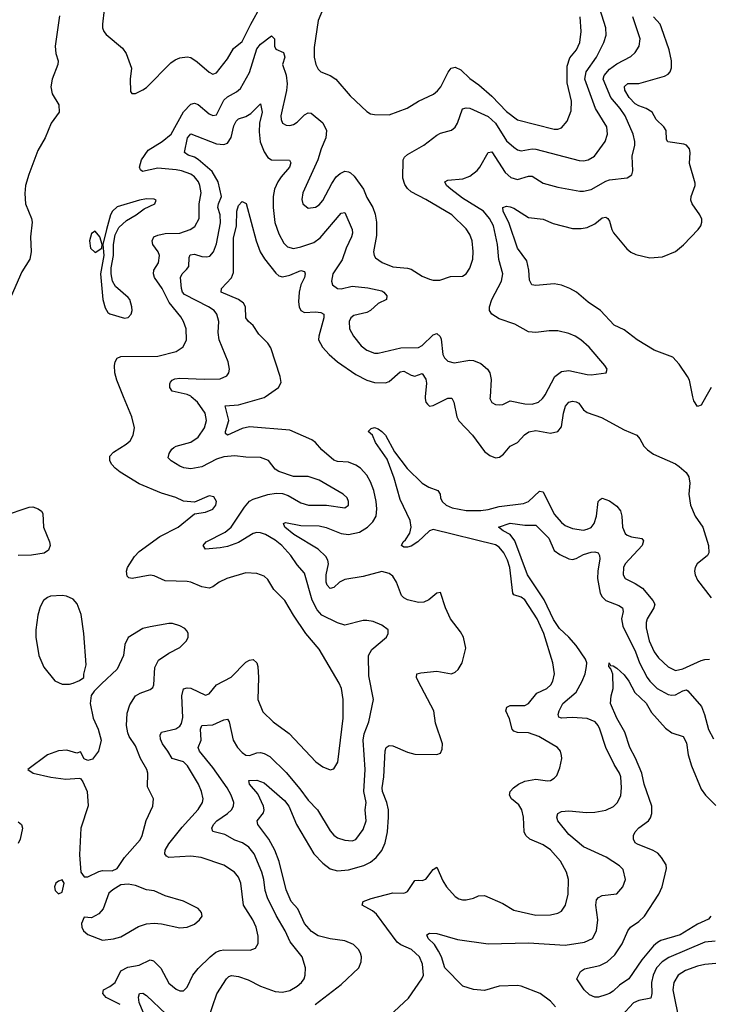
# Model space of a CAD drawing. Header units: inches. Extents: x 1682530 to 1839546, y 640742 to 791647.
# Tile 867 of 923: x 1791359 to 1795114, y 756691 to 762054. Entities that reach past the tile are written whole.
import ezdxf

# ---------------------------------------------------------------- set-up
doc = ezdxf.new("R2010")
doc.units = ezdxf.units.IN
doc.header["$MEASUREMENT"] = 0
doc.layers.add('B7795', color=7, linetype='Continuous')
doc.layers.add('B7796', color=7, linetype='Continuous')

msp = doc.modelspace()

# ---------------------------------------------------------------- linework, layer by layer
at = {"layer": 'B7795', "color": 5}
for points, elevation in [([(1791905.4, 756690), (1791830, 756726.9), (1791811.9, 756750), (1791815.4, 756770), (1791850, 756787.8), (1791878.6, 756810), (1791910, 756873), (1791947.7, 756892.3), (1792010, 756903.8), (1792070, 756932.1), (1792087.7, 756927.7), (1792127.1, 756887.1), (1792170, 756805.7), (1792210, 756773.7), (1792230, 756764.4), (1792250, 756764.9), (1792270, 756784), (1792302, 756850), (1792330, 756886.4), (1792395, 756950), (1792425.9, 756974.1), (1792450, 756984.6), (1792470, 756987.5), (1792614.6, 756985.4), (1792643.5, 756996.5), (1792658.2, 757021.8), (1792657.6, 757062.4), (1792645.8, 757110), (1792627.4, 757150), (1792577.3, 757230), (1792563.2, 757350), (1792550, 757383.5), (1792528.5, 757410), (1792470, 757448.1), (1792346, 757490), (1792290, 757497.4), (1792170.7, 757490.7), (1792158, 757498), (1792149.9, 757509.8), (1792151.5, 757530), (1792170, 757564.7), (1792243.6, 757656.4), (1792330, 757751.6), (1792353.6, 757790), (1792357.7, 757810), (1792349, 757850), (1792331.5, 757890), (1792272.3, 757990), (1792250, 758012.2), (1792189.4, 758029.4), (1792166.1, 758070), (1792135.6, 758110), (1792124.5, 758135.5), (1792123.1, 758156.9), (1792130, 758172.6), (1792208, 758192), (1792230, 758206), (1792239.6, 758220.4), (1792247.6, 758252.4), (1792242, 758370), (1792250, 758408.4), (1792270, 758414.5), (1792290, 758412.6), (1792370, 758373.8), (1792390, 758380.9), (1792429.9, 758430.1), (1792510, 758473.2), (1792590, 758554.3), (1792610, 758566), (1792630, 758568.5), (1792650, 758550.5), (1792655.2, 758530), (1792659.3, 758470), (1792654.9, 758350), (1792683.5, 758283.5), (1792739.5, 758230), (1792825.7, 758165.7), (1792972, 758012), (1793010, 757984.2), (1793050, 757968.4), (1793070, 757973), (1793090.8, 758010), (1793119.9, 758250), (1793120.5, 758350), (1793110.5, 758410), (1793099, 758439), (1792990, 758624.2), (1792917.8, 758710), (1792849.7, 758810), (1792802.4, 758890), (1792743.5, 758950), (1792710, 759003.7), (1792690, 759022.9), (1792650, 759036.9), (1792590, 759041.6), (1792486.8, 759010), (1792444, 758990), (1792410, 758965.2), (1792390, 758957), (1792350, 758964.7), (1792290, 758989.8), (1792270, 758993.8), (1792150, 758996.8), (1792090, 759024.6), (1792070, 759028.2), (1791970.8, 759010.8), (1791953.1, 759013.1), (1791943.3, 759023.3), (1791939.4, 759050), (1791944.8, 759070), (1791984, 759130), (1792010, 759156.3), (1792121.8, 759238.2), (1792222, 759290), (1792310, 759362.8), (1792370, 759370.4), (1792410, 759387.2), (1792426, 759410), (1792429.6, 759430), (1792415.2, 759455.2), (1792390, 759459.6), (1792310, 759425.2), (1792250, 759431.3), (1792208.1, 759451.9), (1792130, 759474.3), (1792010, 759525), (1791906.2, 759590), (1791878.7, 759610), (1791860.3, 759630), (1791848.9, 759650), (1791850, 759675.5), (1791870, 759698.9), (1791938.9, 759741.1), (1791959.4, 759760.6), (1791976.9, 759790), (1791983, 759830), (1791969.6, 759890.4), (1791924.4, 760000)], 760), ([(1792385.6, 756610), (1792433.1, 756746.9), (1792484, 756830), (1792498.2, 756841.8), (1792512.7, 756847.3), (1792550, 756842.6), (1792603.2, 756823.2), (1792670, 756790.2), (1792750, 756761.1), (1792790, 756756.5), (1792830, 756766.2), (1792869.7, 756790), (1792893.5, 756810), (1792907.2, 756830), (1792912.9, 756850), (1792915.6, 756890), (1792896.1, 756950), (1792830.9, 757030.9), (1792804.7, 757090), (1792755.2, 757175.2), (1792708.6, 757270), (1792696.1, 757310), (1792688.5, 757370), (1792677.9, 757410), (1792635.7, 757510), (1792606, 757546), (1792572.8, 757570), (1792530, 757585.4), (1792475.8, 757615.8), (1792410, 757632.7), (1792404.5, 757650), (1792413.5, 757670), (1792431.7, 757690), (1792490.9, 757730), (1792511.9, 757750), (1792523.5, 757770), (1792524.8, 757790), (1792510.6, 757830), (1792489.2, 757870), (1792410, 757980.6), (1792337.5, 758070), (1792329.8, 758090), (1792346.8, 758130), (1792342.7, 758190), (1792350, 758208.5), (1792410, 758213.4), (1792470, 758240.2), (1792490, 758244.4), (1792498.5, 758230), (1792521.4, 758130), (1792544.1, 758090), (1792570, 758062.2), (1792590, 758048.4), (1792610, 758046.4), (1792650, 758060.2), (1792670, 758062.2), (1792690, 758057.1), (1792720.5, 758040.5), (1792810, 757953.2), (1792885, 757865), (1792930, 757801.8), (1792980.7, 757750), (1793050, 757635.3), (1793070, 757611.6), (1793090, 757597.6), (1793130, 757584.5), (1793170, 757581.3), (1793190, 757589), (1793230, 757643.7), (1793246.3, 757690), (1793240.7, 757750), (1793244.9, 757790), (1793233.3, 757850), (1793240.5, 757970), (1793228.8, 758130), (1793235.2, 758164.8), (1793260.6, 758230), (1793284.7, 758350), (1793260, 758480), (1793258.5, 758590), (1793276.6, 758623.4), (1793356, 758690), (1793366, 758710), (1793365.2, 758730), (1793330, 758755.6), (1793284.5, 758775.5), (1793250, 758782), (1793230, 758780.7), (1793130, 758756.4), (1793090, 758768), (1793004.4, 758810), (1792978.6, 758838.6), (1792952.3, 758892.3), (1792910, 759038.9), (1792870, 759083.9), (1792836.1, 759136.1), (1792785.7, 759190), (1792750, 759218.6), (1792696.9, 759250), (1792670, 759259), (1792650, 759260.2), (1792630, 759255.2), (1792550, 759205.7), (1792490, 759185), (1792450, 759176.5), (1792370, 759169.8), (1792356.9, 759190), (1792374.7, 759210), (1792477, 759263), (1792509.9, 759290), (1792582.1, 759397.9), (1792609.5, 759430.5), (1792630, 759441.6), (1792710, 759468), (1792754.5, 759474.5), (1792790, 759473.4), (1792821.2, 759461.2), (1792890, 759422.2), (1792932, 759410), (1793030.2, 759410.2), (1793130, 759394.9), (1793149.4, 759410), (1793149.6, 759430), (1793141.6, 759450), (1793120.7, 759470), (1792990, 759546.2), (1792930, 759565.1), (1792850, 759564.7), (1792770, 759592.1), (1792750, 759604.7), (1792712.9, 759652.9), (1792670, 759669.8), (1792590, 759670.7), (1792530, 759677.3), (1792470, 759671.9), (1792430, 759660.2), (1792350, 759618.9), (1792290, 759607.2), (1792252.1, 759612.1), (1792230, 759621.6), (1792182.9, 759650), (1792167.7, 759667.7), (1792172, 759690), (1792186.3, 759713.7), (1792197.2, 759722.8), (1792209.9, 759730.1), (1792290, 759752.3), (1792330, 759780.2), (1792364.5, 759830), (1792376.3, 759870), (1792368.5, 759910), (1792326.2, 759970), (1792292.8, 760000)], 740), ([(1792968.6, 756690), (1793110, 756798), (1793205.1, 756890), (1793218.6, 756921.4), (1793219.8, 756950), (1793214, 756970), (1793204.2, 756990), (1793176.3, 757016.3), (1793130, 757037.3), (1793050, 757047.6), (1792984.5, 757064.5), (1792947.5, 757087.5), (1792910.4, 757130), (1792873.9, 757210), (1792837.9, 757250), (1792810, 757314), (1792770.9, 757469.1), (1792748.6, 757530), (1792715, 757590), (1792655.4, 757670), (1792651.7, 757690), (1792685.8, 757734.2), (1792690.5, 757750), (1792687, 757770), (1792656.3, 757836.3), (1792609.7, 757890), (1792607, 757910), (1792650, 757911.8), (1792690, 757897.6), (1792800.9, 757800.9), (1792823.8, 757770), (1792866.6, 757670), (1792959.8, 757510), (1793010, 757459.8), (1793050, 757429.4), (1793090, 757417.6), (1793150, 757423.3), (1793232.6, 757447.4), (1793270, 757465.3), (1793300.3, 757490), (1793330.8, 757529.2), (1793348.9, 757571.1), (1793361.8, 757630), (1793368, 757710), (1793366.3, 757750), (1793358, 757790), (1793334.8, 757850), (1793332.8, 757870), (1793341.7, 757930), (1793349.2, 758070.8), (1793354.7, 758090), (1793370, 758100.8), (1793390, 758097.8), (1793470, 758063.2), (1793510, 758053.4), (1793630, 758050.6), (1793650, 758058), (1793658.9, 758081.1), (1793660.7, 758110), (1793622.6, 758222.6), (1793614.8, 758290), (1793528.1, 758450), (1793519.2, 758470), (1793520.7, 758490), (1793543.1, 758496.9), (1793630, 758504.6), (1793710, 758491.5), (1793730, 758499), (1793746.2, 758513.8), (1793768.1, 758550), (1793788.6, 758630), (1793776.1, 758690), (1793759.6, 758719.6), (1793704, 758790), (1793677.1, 758850), (1793650, 758934), (1793630, 758929.4), (1793586.8, 758893.2), (1793558.7, 758881.3), (1793530, 758879.5), (1793470, 758893.3), (1793450, 758903.9), (1793437.1, 758917.1), (1793409.9, 758989.9), (1793390, 759023.5), (1793370, 759037.8), (1793330, 759047.6), (1793230, 759020.2), (1793130, 759004.6), (1793100.9, 758990), (1793070, 758960.4), (1793050, 758956), (1793033, 758973), (1793027.7, 758990), (1793027.4, 759030), (1793039.7, 759090), (1793036.4, 759110), (1793025.4, 759130), (1792983.9, 759170), (1792851.6, 759250), (1792802, 759290), (1792794.5, 759310), (1792805.7, 759314.3), (1792890, 759299.1), (1792990, 759297), (1793027.8, 759287.8), (1793110, 759254.3), (1793150, 759250.1), (1793210, 759263.1), (1793252.2, 759290), (1793282, 759318), (1793299.3, 759350), (1793303.4, 759390), (1793299.7, 759430), (1793286.4, 759490), (1793270, 759536.8), (1793250, 759572.1), (1793214.6, 759610), (1793190, 759627.6), (1793150, 759643.7), (1793090, 759647.9), (1793070, 759653.9), (1793004, 759710), (1792970, 759750.7), (1792950, 759764.4), (1792830, 759817), (1792610, 759836.9), (1792570, 759826.6), (1792490, 759789.8), (1792479.3, 759799.3), (1792478.5, 759810), (1792497.1, 759870), (1792478.4, 759950), (1792550, 759955.5), (1792690, 759996.3), (1792695.4, 760000)], 720), ([(1793567.3, 760000), (1793566.4, 759990), (1793570.2, 759970.2), (1793579.1, 759959.1), (1793590, 759948.8), (1793610, 759951.4), (1793690, 759992.1), (1793712.1, 759992.1), (1793722.4, 759970), (1793739.8, 759890), (1793750, 759869.1), (1793824.5, 759790), (1793890, 759701.3), (1793919.1, 759679.1), (1793950, 759666.8), (1793971.5, 759670), (1793993.2, 759686.8), (1794029.7, 759730), (1794070, 759751.3), (1794108.1, 759791.9), (1794131.2, 759808.8), (1794170, 759815.6), (1794250, 759801.2), (1794290, 759810.2), (1794310, 759836.4), (1794319.7, 759910), (1794330.7, 759949.3), (1794349.9, 759970.1), (1794370, 759976.2), (1794390, 759973), (1794404.2, 759964.2), (1794430, 759929.3), (1794450, 759915), (1794526.8, 759886.8), (1794650, 759820.3), (1794719.1, 759790), (1794736.4, 759770), (1794757, 759730), (1794777.1, 759710), (1794810, 759687.7), (1794930, 759634.2), (1794950, 759620.3), (1794987.7, 759587.7), (1795003.7, 759563.7), (1795007.7, 759530), (1795002.1, 759470), (1795012.6, 759410), (1795038, 759350), (1795078.6, 759290), (1795110.8, 759190), (1795111.8, 759150), (1795104.2, 759135.8), (1795048.9, 759090), (1795036.5, 759070), (1795033.6, 759050), (1795037.2, 759030), (1795050, 759000.3), (1795123.8, 758903.8)], 720), ([(1793920.1, 760000), (1793919.3, 759990), (1793930, 759968.2), (1793950, 759958), (1793970, 759955.5), (1793990, 759958), (1794030, 759977.1), (1794110, 759960.9), (1794150, 759959.6), (1794183.7, 759970), (1794206.6, 759990), (1794213.5, 760000)], 740), ([(1795095.8, 760000), (1795070, 759954), (1795050, 759947.3), (1795030, 759977.2), (1795025.1, 760000)], 720), ([(1793371.9, 756628.1), (1793476.6, 756723.4), (1793549.2, 756830), (1793557.1, 756850), (1793552.7, 756910), (1793535.4, 756950), (1793492.3, 756990), (1793434.2, 757014.2), (1793414.2, 757030), (1793301.7, 757181.7), (1793279.8, 757199.8), (1793223.1, 757230), (1793229.8, 757250), (1793273.3, 757266.7), (1793390, 757297.2), (1793450, 757296.3), (1793460.2, 757299.8), (1793470, 757305.2), (1793510, 757364.6), (1793530, 757367.6), (1793550, 757364.2), (1793570, 757372), (1793610, 757424.4), (1793630, 757437.3), (1793663.3, 757363.4), (1793683.9, 757330), (1793730, 757278.3), (1793750, 757265.2), (1793770, 757259.6), (1793790, 757260.3), (1793830, 757268.9), (1793857.8, 757282.2), (1793890, 757282.8), (1793990, 757239.1), (1794050, 757202.8), (1794170, 757175.9), (1794250, 757177.6), (1794290, 757187.7), (1794310, 757198.7), (1794332, 757230), (1794345, 757290), (1794348, 757370), (1794337.3, 757410), (1794303.2, 757470), (1794250, 757532), (1794210, 757559.3), (1794136.3, 757590), (1794115, 757610), (1794105.9, 757630), (1794102.3, 757710), (1794093.7, 757750), (1794077.3, 757777.3), (1794037.4, 757810), (1794025.5, 757830), (1794029.8, 757850), (1794047, 757870), (1794075.6, 757890), (1794110, 757906.3), (1794170, 757916.8), (1794232.6, 757907.4), (1794250, 757910.4), (1794270, 757921.6), (1794283.3, 757936.7), (1794301.1, 757978.9), (1794311, 758029), (1794310, 758046), (1794303, 758070), (1794287.8, 758090), (1794186.6, 758150), (1794130, 758169.2), (1794070, 758171.4), (1794050, 758178), (1794041.1, 758190), (1794025.9, 758245.9), (1794006.4, 758290), (1794011.6, 758310), (1794030, 758318.4), (1794110, 758318.5), (1794130, 758328.9), (1794175.1, 758384.9), (1794229.1, 758410.9), (1794250.9, 758430), (1794262, 758450), (1794270.9, 758490), (1794261.4, 758550), (1794212.5, 758710), (1794177.5, 758790), (1794110, 758893.8), (1794090, 758908.9), (1794050, 758921.7), (1794043.8, 758930), (1794028.6, 759070), (1794015.6, 759110), (1793994.4, 759150), (1793970, 759180.8), (1793950, 759193.8), (1793610, 759277.2), (1793590, 759269.9), (1793526.4, 759210), (1793490, 759185.6), (1793470, 759179.8), (1793450, 759180.4), (1793438, 759190), (1793447.6, 759210), (1793459.7, 759220.3), (1793483.6, 759256.4), (1793491.2, 759290), (1793485.1, 759325.1), (1793430, 759441), (1793397.2, 759557.2), (1793359.5, 759659.5), (1793297.2, 759750), (1793280.7, 759790), (1793257.2, 759810), (1793273.4, 759826.6), (1793290, 759831.5), (1793310, 759824.9), (1793330.3, 759810), (1793350.2, 759790), (1793400.4, 759700.4), (1793469, 759609), (1793550, 759528.6), (1793587.4, 759507.4), (1793636.4, 759490), (1793648.1, 759470), (1793650.1, 759450), (1793658.5, 759430), (1793681.6, 759410), (1793714.3, 759394.3), (1793790, 759381.2), (1793870, 759381.2), (1793910, 759386.3), (1793970, 759401.8), (1794102, 759418), (1794130, 759430.1), (1794190, 759486.4), (1794210, 759481.5), (1794270, 759359.6), (1794310, 759314.2), (1794330, 759298.8), (1794370, 759281.5), (1794430, 759273.8), (1794450, 759277.8), (1794470, 759288.3), (1794487.6, 759310), (1794499.8, 759350), (1794509.8, 759430), (1794519.1, 759440.9), (1794530, 759447.2), (1794570, 759433.8), (1794610, 759403.6), (1794630, 759378.9), (1794637.2, 759350), (1794641.4, 759290), (1794655.8, 759255.7), (1794666.3, 759246.3), (1794690, 759237), (1794747.1, 759227.1), (1794756, 759216), (1794747.8, 759190), (1794655.9, 759090), (1794646.5, 759070), (1794644.7, 759030), (1794655.8, 759010), (1794710, 758983.2), (1794750, 758956.9), (1794807.5, 758890), (1794816.9, 758870), (1794812.3, 758850), (1794775.5, 758790), (1794770.2, 758770), (1794770, 758742), (1794787, 758670), (1794814.6, 758610), (1794838, 758578), (1794890, 758528.7), (1794930, 758509.5), (1794970, 758517.9), (1795070, 758563.6), (1795090, 758569.5), (1795115.8, 758570)], 680), ([(1791270, 759350.4), (1791410, 759397.6), (1791430, 759399.5), (1791458.8, 759390), (1791476.5, 759376.5), (1791484.1, 759364.1), (1791488.8, 759290), (1791521.3, 759210), (1791524.4, 759190), (1791514.9, 759165.1), (1791491.7, 759148.3), (1791423, 759137), (1791350, 759135.4)], 760), ([(1794277.4, 756677.4), (1794248.7, 756708.7), (1794193.5, 756750), (1794090, 756789.9), (1794070, 756793), (1793970, 756789.4), (1793890, 756766.6), (1793830, 756771.1), (1793771.1, 756790), (1793674, 756890), (1793655, 756950), (1793640.3, 756980.3), (1793616.9, 757016.9), (1793584, 757050), (1793576, 757070), (1793590, 757077.6), (1793630, 757076.5), (1793743.4, 757043.4), (1793910, 757019.2), (1794130, 757026.3), (1794330, 757012.5), (1794435.1, 757030), (1794477.4, 757050), (1794499.8, 757090), (1794506.8, 757150), (1794496.2, 757230), (1794500.8, 757259.2), (1794510, 757271.6), (1794530, 757282.6), (1794610, 757292.9), (1794644, 757330), (1794658.5, 757370), (1794644.5, 757424.5), (1794625.8, 757445.8), (1794552.8, 757492.8), (1794428.3, 757548.3), (1794350, 757614.8), (1794289.7, 757690), (1794284.2, 757710), (1794289.4, 757730), (1794310, 757741.5), (1794350, 757744.4), (1794445, 757735.1), (1794490, 757736.6), (1794551.3, 757748.7), (1794592, 757768), (1794615.1, 757790), (1794632.2, 757827.8), (1794636.2, 757870), (1794632.3, 757930), (1794625.8, 757950), (1794596.8, 757996.8), (1794550, 758089.6), (1794517.8, 758190), (1794508.9, 758210), (1794492, 758230), (1794450, 758248), (1794367.3, 758252.7), (1794308.8, 758248.8), (1794294.2, 758254.2), (1794291.3, 758270), (1794296.8, 758290), (1794317, 758330), (1794389.2, 758390), (1794422.6, 758450), (1794437.8, 758490), (1794445.7, 758530), (1794446.4, 758550), (1794440.5, 758570), (1794390, 758645.4), (1794350, 758691.2), (1794298.4, 758738.4), (1794266.1, 758786.1), (1794214.2, 758894.2), (1794123.8, 759030), (1794056, 759216), (1794029.9, 759249.9), (1793992, 759270), (1793966, 759290), (1794030, 759310.8), (1794110, 759300.4), (1794170, 759300.1), (1794240.1, 759230), (1794270, 759163.2), (1794299.8, 759139.8), (1794350, 759116.2), (1794370, 759114.2), (1794390, 759119.2), (1794430, 759141.4), (1794470, 759153.8), (1794490, 759156.1), (1794509.1, 759149.1), (1794515.8, 759135.8), (1794517.2, 759117.2), (1794507.1, 759050), (1794506, 759010), (1794520.5, 758930), (1794530.2, 758910), (1794550.1, 758890.1), (1794622.2, 758862.2), (1794640.7, 758850), (1794646, 758830), (1794636.6, 758790), (1794642.7, 758750), (1794711.8, 758610), (1794734.2, 758550), (1794776.2, 758470), (1794790.2, 758450), (1794830, 758411), (1794890, 758378.4), (1794910, 758373.8), (1794930, 758376.5), (1794970, 758398.2), (1794990, 758404.4), (1794998.1, 758398.1), (1795072, 758312), (1795088.6, 758270), (1795110, 758188.2), (1795136.8, 758136.8)], 660), ([(1795122.3, 757170), (1795110, 757153.6), (1795050, 757127.2), (1794956.2, 757070), (1794850, 757037.4), (1794832, 757028), (1794810.8, 757009.2), (1794747, 756933), (1794676.5, 756830), (1794624.4, 756795.6), (1794590, 756762.4), (1794570, 756748.7), (1794550, 756742), (1794510, 756729.5), (1794490, 756729.4), (1794462.4, 756742.4), (1794432.7, 756770), (1794393.2, 756830), (1794412, 756870), (1794435.2, 756884.8), (1794518, 756902), (1794557.7, 756922.3), (1794599.7, 756960.3), (1794640.3, 757019.7), (1794670, 757091.8), (1794685.7, 757110), (1794730, 757141), (1794761.7, 757170), (1794838.5, 757290), (1794858.1, 757330), (1794882, 757430), (1794879.8, 757450), (1794854.3, 757490), (1794833.2, 757513.2), (1794808.8, 757528.8), (1794722.4, 757562.4), (1794711.2, 757570), (1794701.1, 757590), (1794701.7, 757610), (1794709.7, 757630), (1794730, 757652.6), (1794783, 757690), (1794794.3, 757705.7), (1794801.2, 757730), (1794801.5, 757770), (1794759.1, 757890), (1794747.4, 757950), (1794711.9, 758031.9), (1794681.1, 758090), (1794653.4, 758173.4), (1794610, 758249.7), (1794576.8, 758330), (1794580.4, 758370), (1794591.2, 758410), (1794589.5, 758489.5), (1794578.6, 758518.6), (1794567.3, 758530), (1794569.2, 758550), (1794576.9, 758536.9), (1794590, 758534), (1794610, 758520.7), (1794650, 758484.9), (1794675.2, 758450), (1794708.2, 758388.2), (1794770, 758330.8), (1794800.3, 758280.3), (1794875.5, 758195.5), (1794910, 758169.2), (1794972, 758150), (1794990, 758114.8), (1794999, 758050), (1795017.9, 757990), (1795070, 757862.8), (1795093.5, 757830), (1795150, 757773.7)], 640), ([(1791350, 757685.5), (1791367.7, 757670), (1791373, 757650), (1791361.3, 757590), (1791350, 757567)], 760), ([(1795145.9, 757034.1), (1795090, 757028.6), (1794894, 756946), (1794857.9, 756922.1), (1794827.2, 756890), (1794809.1, 756850), (1794799.4, 756810), (1794801.7, 756750), (1794796.2, 756723.8), (1794730, 756712.1), (1794701.4, 756698.6), (1794638, 756630)], 660), ([(1795150, 756912.2), (1795090, 756907.7), (1795050, 756898), (1794984.4, 756875.6), (1794944.1, 756850), (1794920.5, 756810), (1794915.5, 756770), (1794951.1, 756590)], 680), ([(1792079.9, 756530), (1792010, 756700.5), (1792005.8, 756730), (1792011, 756749), (1792030, 756752.3), (1792050, 756738.8), (1792156.7, 756636.7)], 740)]:
    msp.add_lwpolyline(points, dxfattribs=dict(at, elevation=elevation))
at = {"layer": 'B7795', "color": 5, "elevation": 780}
for points in [[(1791590, 758918), (1791527, 758913), (1791510, 758906.6), (1791487.7, 758890), (1791470, 758855.3), (1791457.1, 758810), (1791446.7, 758730), (1791446.7, 758690), (1791462.6, 758590), (1791490, 758527.7), (1791550, 758453), (1791590, 758434), (1791630, 758434.4), (1791650, 758440.5), (1791684.7, 758455.3), (1791708.4, 758471.6), (1791708.4, 758488.4), (1791720.9, 758539.1), (1791708.7, 758710), (1791693.8, 758813.8), (1791671.9, 758871.9), (1791650, 758897.6), (1791613.7, 758913.7)], [(1792190, 758764.2), (1792170, 758764.2), (1792070, 758747.3), (1792030, 758738), (1791950, 758688.7), (1791930.8, 758650), (1791924, 758590), (1791890, 758515.3), (1791803.5, 758436.5), (1791763.5, 758396.5), (1791747.1, 758372.9), (1791743, 758330), (1791758.4, 758250), (1791786, 758190), (1791803, 758130), (1791787.7, 758070), (1791754.6, 758025.4), (1791730, 758019), (1791710, 758028), (1791690, 758066), (1791670, 758058), (1791614.8, 758074.8), (1791570, 758072), (1791510, 758049.2), (1791402, 757970), (1791432, 757950), (1791527.6, 757927.6), (1791610, 757917.4), (1791682.8, 757922.8), (1791690, 757921), (1791703, 757903), (1791726.8, 757850), (1791732.3, 757772.3), (1791692, 757650), (1791684.8, 757504.8), (1791692.4, 757410), (1791710, 757385.5), (1791730, 757384.4), (1791790, 757414.9), (1791810, 757418.9), (1791862.6, 757417.4), (1791889.8, 757430.2), (1791929.7, 757490), (1792013.9, 757586.1), (1792026.4, 757610), (1792047.3, 757692.7), (1792083, 757770), (1792087.3, 757810), (1792054.9, 757874.9), (1792056, 757950), (1792050.9, 757970), (1792016.4, 758030), (1791990, 758099.3), (1791954.7, 758150), (1791947.6, 758170), (1791939.7, 758210), (1791944.4, 758275.6), (1791958.6, 758321.4), (1791989.3, 758370), (1792014.9, 758385.1), (1792070, 758404.9), (1792083.7, 758416.3), (1792089.3, 758430), (1792094.3, 758525.7), (1792115.2, 758564.8), (1792170, 758603.1), (1792230, 758634.9), (1792267, 758670), (1792276.2, 758690), (1792276.2, 758710), (1792270, 758724), (1792257.4, 758737.4), (1792230, 758753)], [(1791590, 757368.7), (1791570, 757361.2), (1791556, 757350), (1791547.3, 757330), (1791551.1, 757311.1), (1791570, 757292), (1791590, 757302), (1791601.2, 757350)], [(1791950, 757344.4), (1791910, 757341.3), (1791865.2, 757314.8), (1791844.3, 757295.7), (1791813.1, 757210), (1791790, 757183.6), (1791750, 757162), (1791710, 757165.2), (1791695.5, 757130), (1791697.1, 757110), (1791705.5, 757090), (1791730, 757070.7), (1791810, 757040.3), (1791870, 757047.2), (1791910, 757058), (1792005.8, 757114.2), (1792050, 757128.9), (1792090, 757132), (1792130, 757128.9), (1792230, 757106.7), (1792270, 757110.4), (1792310, 757127), (1792338, 757150), (1792352.7, 757170), (1792349.3, 757190), (1792330, 757212), (1792250, 757253.3), (1792150, 757282.4), (1792090, 757308.2), (1792050, 757315.1), (1791990, 757337.2)]]:
    msp.add_lwpolyline(points, close=True, dxfattribs=at)
at = {"layer": 'B7796', "color": 5}
for points, elevation in [([(1791819.5, 762110), (1791808.9, 762030), (1791810.3, 762010), (1791817, 761990), (1791830, 761972.7), (1791918, 761898), (1791938, 761870), (1791967.7, 761790), (1791960.7, 761730), (1791962.8, 761662.8), (1791970, 761652), (1791990, 761651.3), (1792030, 761670.7), (1792050, 761684.9), (1792182, 761818), (1792204.9, 761835.1), (1792230, 761846.3), (1792270, 761852.2), (1792290, 761847), (1792324.2, 761824.2), (1792390, 761768.4), (1792410, 761757.1), (1792430, 761763.8), (1792490, 761840.3), (1792522.6, 761897.4), (1792570, 761935.3), (1792616.8, 762030), (1792673.8, 762130)], 780), ([(1791924.4, 760000), (1791887.3, 760090), (1791877.5, 760130), (1791874.2, 760170), (1791877.6, 760190), (1791889.7, 760210), (1791910, 760218.8), (1792110, 760221), (1792210, 760246), (1792248.9, 760271.1), (1792267.4, 760310), (1792265.8, 760370), (1792250.8, 760410), (1792235.7, 760435.7), (1792173.3, 760513.3), (1792134.5, 760590), (1792092.9, 760650), (1792086.5, 760670), (1792089.9, 760690), (1792114, 760730), (1792119.8, 760770), (1792111.9, 760790), (1792083.8, 760830), (1792080.3, 760850), (1792089.8, 760870), (1792110, 760880.5), (1792150, 760889.5), (1792230, 760891.5), (1792287.8, 760910), (1792312.3, 760927.7), (1792335.4, 760970), (1792335.3, 761050), (1792346.3, 761110), (1792340.2, 761150), (1792332.7, 761170), (1792310, 761197), (1792290, 761211.6), (1792240.5, 761230), (1792210, 761236.6), (1792110, 761244.9), (1792027.6, 761227.6), (1792016.6, 761236.6), (1792011.6, 761250), (1792022.8, 761290), (1792057.9, 761342.1), (1792134, 761390), (1792183.1, 761430), (1792250, 761551.6), (1792290, 761594.4), (1792310, 761599.2), (1792330, 761591.1), (1792390, 761541), (1792410, 761531.1), (1792430, 761536.1), (1792470, 761614.8), (1792490, 761632.9), (1792539.1, 761660.9), (1792560.8, 761679.2), (1792610, 761765.2), (1792650, 761894.5), (1792670, 761920.5), (1792730, 761965.3), (1792746.7, 761950), (1792747.1, 761910), (1792753.7, 761893.7), (1792794.4, 761874.4), (1792802.4, 761850), (1792790.2, 761810), (1792810.7, 761750.7), (1792815.6, 761704.4), (1792811.9, 761668.1), (1792781, 761530), (1792781.8, 761510), (1792790, 761490.5), (1792810, 761478.9), (1792830, 761477.7), (1792850, 761483.6), (1792870, 761495.8), (1792910, 761536.2), (1792930, 761547.1), (1792945.2, 761545.2), (1793010, 761492.3), (1793029.4, 761450), (1793025, 761410), (1792999.7, 761350), (1792982.2, 761290), (1792900.3, 761110), (1792894.6, 761074.6), (1792900.5, 761050), (1792930, 761026.4), (1792970, 761032.4), (1792990, 761045.7), (1793010, 761068.5), (1793057.9, 761162.1), (1793082.6, 761197.4), (1793103.7, 761216.3), (1793130, 761227.7), (1793150, 761225.8), (1793160.1, 761220.1), (1793180.6, 761200.6), (1793231.5, 761130), (1793250, 761084.9), (1793281.3, 761030), (1793294.3, 760994.3), (1793301, 760950), (1793301, 760879), (1793285.5, 760790), (1793288.9, 760770), (1793297.2, 760757.2), (1793331.8, 760731.8), (1793390, 760708.4), (1793470, 760700.7), (1793490, 760694.4), (1793550, 760656.5), (1793590, 760639.5), (1793610, 760634), (1793645.8, 760634.2), (1793704.9, 760655.1), (1793770, 760655.8), (1793789.8, 760670.2), (1793810, 760700.5), (1793826, 760750), (1793829, 760791), (1793822.6, 760850), (1793810, 760884.2), (1793790, 760915.1), (1793712.2, 760990), (1793570, 761075), (1793490, 761115.6), (1793470, 761134), (1793456, 761156), (1793445.2, 761190), (1793447.2, 761290), (1793454.8, 761305.2), (1793470, 761320.2), (1793559.6, 761370), (1793630, 761424.6), (1793650, 761435.3), (1793710, 761452.4), (1793730, 761467.7), (1793743.1, 761490), (1793770, 761568.4), (1793790, 761574.4), (1793810, 761571.8), (1793910, 761526.7), (1793950, 761489.5), (1794010, 761394.3), (1794050, 761358.4), (1794070, 761345.4), (1794090, 761339.3), (1794150, 761350.1), (1794170, 761348.1), (1794406.1, 761286.1), (1794430, 761285.2), (1794454, 761290), (1794489.7, 761310), (1794546.6, 761390), (1794559.1, 761430), (1794556.5, 761470), (1794495.3, 761570), (1794436.7, 761730), (1794443.8, 761770), (1794500.8, 761850), (1794539.8, 761930), (1794552.5, 761970), (1794551.5, 762010), (1794507.5, 762147.5)], 760), ([(1793018, 762130), (1792984.5, 762050), (1792962.6, 761902.6), (1792961.5, 761850), (1792971.7, 761810), (1792984.7, 761784.7), (1792998, 761770), (1793050, 761750.2), (1793080.3, 761730), (1793158.9, 761638.9), (1793250, 761554.4), (1793270, 761541.6), (1793290, 761536.4), (1793370, 761534.9), (1793467.9, 761572.1), (1793530, 761609.2), (1793612.2, 761647.8), (1793634.2, 761665.8), (1793651.9, 761688.1), (1793691.8, 761768.2), (1793707.6, 761790), (1793730, 761795.5), (1793761.2, 761781.2), (1793810, 761732.8), (1793859.7, 761699.7), (1793930, 761636.8), (1794010, 761553.2), (1794070, 761507.6), (1794270, 761457.7), (1794290, 761457.8), (1794310, 761464.9), (1794339.3, 761500.7), (1794362.1, 761557.9), (1794363.4, 761610), (1794339.9, 761710), (1794339.6, 761800.4), (1794354.2, 761845.8), (1794390.6, 761890), (1794409.2, 761930), (1794416.7, 761990), (1794410.4, 762070)], 780), ([(1791575.5, 762075.5), (1791550.9, 761910), (1791555.5, 761870), (1791567.2, 761830), (1791566.6, 761810), (1791534.8, 761730), (1791527.8, 761687.8), (1791534.9, 761650), (1791572.6, 761590), (1791572.8, 761550), (1791530.3, 761490), (1791498, 761410), (1791458.1, 761341.9), (1791408.6, 761210), (1791391, 761150), (1791386.8, 761106.8), (1791390.2, 761050), (1791423.6, 760970), (1791425.8, 760950), (1791416.5, 760870), (1791421.3, 760790), (1791413.6, 760750), (1791370, 760680.7), (1791286.5, 760490)], 760), ([(1794213.5, 760000), (1794220.4, 760010), (1794272.4, 760110), (1794310, 760137.8), (1794350, 760143), (1794450, 760120.3), (1794470, 760119.5), (1794553.2, 760130), (1794558.4, 760150), (1794545.6, 760170), (1794459.7, 760270), (1794414.7, 760310), (1794384.5, 760330), (1794350, 760344.7), (1794290, 760358.3), (1794241.5, 760358.5), (1794170.2, 760349.8), (1794130, 760354.2), (1794055.4, 760395.4), (1793970, 760424.3), (1793929, 760450), (1793917.3, 760470), (1793916.3, 760490), (1793930.6, 760530), (1793982.6, 760630), (1793990.6, 760670), (1793968.2, 760748.2), (1793960.2, 760830), (1793939.4, 760930), (1793917.9, 760970), (1793884.1, 761010), (1793770, 761082), (1793706, 761130), (1793682.7, 761150), (1793674, 761170), (1793690, 761179), (1793772.6, 761187.4), (1793810, 761200.7), (1793850, 761232.6), (1793864.8, 761250), (1793910, 761330.3), (1793930, 761333.1), (1794001.8, 761221.8), (1794033.8, 761193.8), (1794070, 761183.9), (1794130, 761200.9), (1794150, 761202), (1794210, 761163.2), (1794290, 761142.2), (1794410, 761120.2), (1794430, 761119.7), (1794470, 761129.3), (1794550, 761174.2), (1794570, 761180.6), (1794667.6, 761192.4), (1794692, 761208), (1794698.4, 761230), (1794694.1, 761310), (1794709, 761370), (1794709, 761390), (1794699.1, 761430), (1794655.9, 761530), (1794628.6, 761570), (1794577.1, 761630), (1794537.1, 761730), (1794542.2, 761750), (1794570, 761784.3), (1794610, 761813), (1794686.5, 761853.5), (1794710, 761875.3), (1794732.5, 761910), (1794737.1, 761950), (1794697.7, 762070)], 740), ([(1795025.1, 760000), (1795005.6, 760090), (1794995.8, 760110), (1794950, 760177.6), (1794915, 760215), (1794813.2, 760253.2), (1794722, 760310), (1794650, 760364.7), (1794596.2, 760390), (1794522.6, 760470), (1794454.7, 760514.7), (1794391.1, 760570), (1794354, 760590), (1794310, 760607.5), (1794270, 760614.1), (1794170, 760605.6), (1794147.3, 760610), (1794135.2, 760635.2), (1794131.2, 760690), (1794120.6, 760740.6), (1794068.8, 760810), (1794023.4, 760943.4), (1793992.4, 761010), (1793989.8, 761030), (1794010, 761037.3), (1794030, 761034.4), (1794050, 761026.3), (1794130, 760975.4), (1794210, 760966.7), (1794264.3, 760944.3), (1794370, 760915.9), (1794415.9, 760915.9), (1794450, 760922.6), (1794490, 760942.5), (1794530, 760974), (1794550, 760977.5), (1794561.7, 760970), (1794570, 760957.1), (1794583.2, 760910), (1794592.5, 760892.5), (1794665.2, 760805.2), (1794687.3, 760787.3), (1794713.8, 760773.9), (1794790, 760756.5), (1794858.5, 760761.5), (1794929.8, 760790.2), (1794973.5, 760826.5), (1795053.3, 760910), (1795068.5, 760931.5), (1795074.3, 760950), (1795072.8, 760967.2), (1795062.6, 760990), (1795020.5, 761050), (1795014.3, 761070), (1795015.8, 761090), (1795036.9, 761150), (1795036.6, 761163.4), (1795007.2, 761270), (1795009.8, 761330), (1795005.6, 761350), (1794990, 761369.7), (1794975.8, 761375.8), (1794887.8, 761387.8), (1794881.9, 761401.9), (1794878.6, 761450), (1794867.2, 761470), (1794825.7, 761510), (1794802.2, 761550), (1794770.8, 761570), (1794730, 761583.9), (1794710, 761595.9), (1794678.1, 761630), (1794655, 761670), (1794652.8, 761690), (1794670, 761706.4), (1794730, 761706.4), (1794870, 761746.7), (1794890, 761757.4), (1794900.4, 761770), (1794909.1, 761790.9), (1794908.4, 761830), (1794894.9, 761890), (1794854.7, 762010), (1794846.1, 762030), (1794809.9, 762069.9)], 720), ([(1792292.8, 760000), (1792290, 760002.5), (1792270, 760012.5), (1792189.7, 760030), (1792175.5, 760050), (1792175.9, 760070), (1792180.7, 760079.3), (1792189.4, 760090.6), (1792203.1, 760096.9), (1792230, 760100.4), (1792364.9, 760095.1), (1792450, 760098), (1792486.2, 760113.8), (1792498, 760130), (1792501.1, 760150), (1792493.3, 760190), (1792445.6, 760310), (1792440.2, 760350), (1792442.3, 760410), (1792433, 760450), (1792416.8, 760470), (1792387.7, 760490), (1792256.8, 760556.8), (1792245, 760570), (1792239.4, 760590), (1792234.8, 760650), (1792243.9, 760670), (1792267.9, 760692.1), (1792278.9, 760710), (1792281.1, 760758.9), (1792286.3, 760773.7), (1792310, 760775.9), (1792350, 760764.1), (1792378.4, 760761.6), (1792394, 760766), (1792414.8, 760790), (1792430, 760833), (1792452.1, 760947.9), (1792450.7, 760990), (1792437.1, 761030), (1792440.7, 761050), (1792458.1, 761090), (1792440.3, 761170), (1792405.9, 761225.9), (1792330, 761292.1), (1792310, 761304.8), (1792275.2, 761315.2), (1792256.1, 761330), (1792272.5, 761410), (1792290, 761431.3), (1792430, 761378), (1792470, 761373.8), (1792490, 761381.7), (1792510, 761412.4), (1792525.1, 761474.9), (1792538.3, 761501.7), (1792550, 761514), (1792590, 761526.7), (1792617.7, 761542.3), (1792670, 761594.8), (1792679.1, 761550), (1792665, 761490), (1792663.3, 761443.3), (1792668.1, 761388.1), (1792690, 761333.1), (1792710, 761303.6), (1792730, 761290.2), (1792828.6, 761288.6), (1792834.6, 761274.6), (1792827.2, 761250), (1792782.4, 761197.6), (1792764.7, 761170), (1792746, 761130), (1792739.3, 761090), (1792738.4, 761030), (1792748.6, 760948.6), (1792770, 760886.4), (1792797.1, 760837.1), (1792816.7, 760816.7), (1792850, 760807.7), (1792890, 760815.7), (1792960.1, 760839.9), (1792994.6, 760865.4), (1793110, 761000.2), (1793130, 761004.2), (1793168.7, 760910), (1793170.7, 760890), (1793166.1, 760870), (1793135.8, 760810), (1793114.3, 760745.7), (1793064.6, 760670), (1793055.8, 760630), (1793062, 760610), (1793090, 760590.3), (1793108.5, 760588.5), (1793170, 760602), (1793254, 760594), (1793330, 760576.3), (1793342, 760570), (1793357.3, 760550), (1793356.9, 760530), (1793310, 760508.2), (1793270, 760469.8), (1793250, 760459.5), (1793178.1, 760441.9), (1793162, 760430), (1793152.6, 760410), (1793155.2, 760370), (1793175.9, 760330), (1793218, 760278), (1793250, 760254.2), (1793290, 760237.6), (1793310, 760236.5), (1793433.5, 760266.5), (1793530, 760268.8), (1793550, 760279.4), (1793610, 760337.6), (1793630, 760344.6), (1793647.8, 760327.8), (1793653.1, 760313.1), (1793663.8, 760230), (1793672.5, 760212.5), (1793690, 760193.4), (1793724.5, 760184.5), (1793810, 760198.9), (1793830, 760198.2), (1793870, 760180.9), (1793905.7, 760150), (1793918.3, 760130), (1793927, 760093), (1793920.1, 760000)], 740), ([(1792695.4, 760000), (1792768.4, 760050), (1792782.4, 760077.6), (1792776.8, 760110), (1792725.6, 760265.6), (1792710, 760292.3), (1792660.1, 760340.1), (1792630, 760388.5), (1792605.4, 760410), (1792590.9, 760430), (1792588.2, 760490), (1792577.4, 760510), (1792550.4, 760530.4), (1792455.1, 760570), (1792457.7, 760590), (1792512, 760648.1), (1792522.8, 760677.2), (1792523.2, 760863.2), (1792538.7, 760930), (1792541.2, 761010), (1792550, 761042), (1792570, 761064), (1792592, 761052), (1792647.1, 760850), (1792668.8, 760790), (1792691.5, 760751.5), (1792753.1, 760673.1), (1792770, 760658.9), (1792790, 760652.3), (1792830, 760661.5), (1792890, 760687.4), (1792910, 760682.8), (1792913.8, 760670), (1792909.1, 760650), (1792890, 760609.6), (1792880.8, 760570), (1792876.9, 760516.9), (1792880.6, 760490), (1792890.2, 760470.2), (1792910, 760458.8), (1792970, 760463), (1792998.4, 760458.4), (1793015.3, 760450), (1793015.6, 760430), (1792987.2, 760330), (1792986.8, 760310), (1793007.1, 760270), (1793043.6, 760230), (1793089.6, 760189.6), (1793190, 760121.5), (1793249.5, 760089.5), (1793290, 760077.8), (1793350, 760074.8), (1793370, 760083.5), (1793430, 760135.1), (1793450, 760139.4), (1793490, 760118), (1793510, 760112.8), (1793550, 760127), (1793570, 760094.9), (1793574.1, 760074.1), (1793567.3, 760000)], 720), ([(1795123.9, 760050), (1795095.8, 760000)], 720)]:
    msp.add_lwpolyline(points, dxfattribs=dict(at, elevation=elevation))
at = {"layer": 'B7796', "color": 5, "elevation": 780}
for points in [[(1792050, 761078.4), (1792011.5, 761071.5), (1791890, 761035.1), (1791863.8, 761010), (1791852.4, 760990), (1791830.8, 760910), (1791811.3, 760830), (1791816, 760770), (1791798.8, 760670), (1791810.6, 760530), (1791823.8, 760483.8), (1791839.3, 760459.3), (1791850, 760450.7), (1791930, 760428), (1791950, 760430.8), (1791966, 760450), (1791971.5, 760470), (1791969.6, 760490), (1791957.6, 760530), (1791950, 760540.9), (1791880.5, 760600.5), (1791863.7, 760630), (1791857, 760670), (1791857.5, 760702.5), (1791869.2, 760770), (1791869, 760830), (1791877.7, 760882.3), (1791898.3, 760921.7), (1791940.4, 760959.6), (1791992.3, 760990), (1792036.6, 761023.4), (1792094, 761050), (1792102, 761070), (1792090, 761076)], [(1791770, 760902), (1791750, 760888.7), (1791738, 760850), (1791744, 760810), (1791770, 760786), (1791806, 760810), (1791808, 760830), (1791795.3, 760870)]]:
    msp.add_lwpolyline(points, close=True, dxfattribs=at)

doc.saveas('drawing.dxf')
